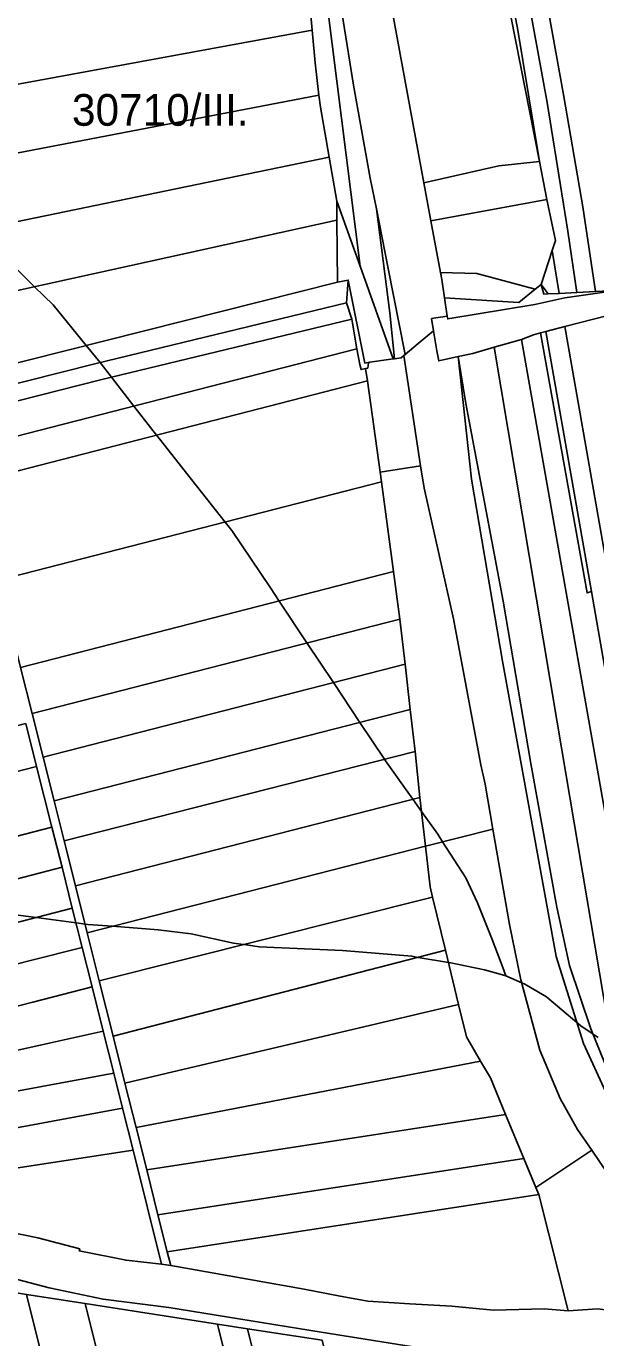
# Model space of a CAD drawing. Extents: x -521939 to -516426, y -1197857 to -1189551.
# Drawn here: x -519407 to -519138, y -1193004 to -1192384 of the extents above; entities that cross this region are included whole.
import ezdxf

# ---------------------------------------------------------------- set-up
doc = ezdxf.new("R2010")
doc.units = 0
for name, color, linetype in [('95560013', 7, 'Continuous'), ('95610013', 7, 'Continuous'), ('95640013', 7, 'Continuous'), ('95660013', 7, 'Continuous')]:
    doc.layers.add(name, color=color, linetype=linetype)

msp = doc.modelspace()

# ---------------------------------------------------------------- linework, layer by layer
at = {"layer": '95560013'}
for points in [[(-519150.85, -1192480.64), (-519160.66, -1192419.72), (-519176.01, -1192336.03), (-519167.69, -1192334.62), (-519152.76, -1192416.87), (-519143.8, -1192469.2), (-519137.86, -1192509.27), (-519146.55, -1192509.71)], [(-519167.69, -1192334.62), (-519141.44, -1192330.1), (-519126.28, -1192414.8), (-519111.71, -1192504.77), (-519127.99, -1192508.77), (-519137.86, -1192509.27), (-519143.8, -1192469.2), (-519152.76, -1192416.87)], [(-519181.95, -1192354.19), (-519185.2, -1192337.66), (-519183.95, -1192337.51), (-519174.78, -1192384.6), (-519164.38, -1192447.68), (-519177.88, -1192378.92)], [(-519272, -1192385.55), (-519458.66, -1192419.73), (-519462.82, -1192383.56), (-519313.5, -1192363.06), (-519274.55, -1192357.98)], [(-519458.66, -1192419.73), (-519272, -1192385.55), (-519270.57, -1192401.05), (-519268.72, -1192416.34), (-519454.95, -1192452)], [(-519263.91, -1192445.66), (-519451.24, -1192484.3), (-519454.95, -1192452), (-519268.72, -1192416.34), (-519268.03, -1192422.01)], [(-519451.24, -1192484.3), (-519263.91, -1192445.66), (-519260.27, -1192466.51), (-519260.21, -1192475.38), (-519447.51, -1192516.68)], [(-519447.51, -1192516.68), (-519260.21, -1192475.38), (-519260.01, -1192504.83), (-519443.57, -1192550.97)], [(-519155.04, -1192510.13), (-519160.18, -1192510.39), (-519163.47, -1192505.92), (-519158.26, -1192489.84)], [(-519160.18, -1192510.39), (-519162.22, -1192510.49), (-519163.47, -1192505.92)], [(-519088.66, -1192887.23), (-519120.84, -1192704.71), (-519152.38, -1192525.82), (-519125.24, -1192518.78), (-519090.51, -1192715.59), (-519062.6, -1192873.75), (-519043.79, -1192980.35), (-519042.16, -1192989.58), (-519044.97, -1192989.14), (-519046.88, -1192988.85), (-519064.74, -1192989.25), (-519070.65, -1192989.38), (-519073.29, -1192974.42), (-519075.37, -1192962.6)], [(-519440.02, -1192568.15), (-519372.23, -1192551.03), (-519253.11, -1192522.25), (-519250.78, -1192536.34), (-519435.96, -1192583.85)], [(-519088.66, -1192887.23), (-519075.37, -1192962.6), (-519073.29, -1192974.42), (-519070.65, -1192989.38), (-519080.25, -1192977.67), (-519081.47, -1192970.65), (-519082.2, -1192968.42), (-519086.7, -1192954.76), (-519086.92, -1192953.51), (-519088.52, -1192944.47), (-519108.84, -1192827.93), (-519139.66, -1192651.17), (-519161.28, -1192528.12), (-519152.38, -1192525.82), (-519120.84, -1192704.71)], [(-519110.71, -1192920.84), (-519118.53, -1192903.45), (-519125.99, -1192890.54), (-519155.9, -1192713.06), (-519185.81, -1192535.58), (-519172.77, -1192531.87), (-519141.46, -1192709.69), (-519110.4, -1192886.09), (-519102.51, -1192930.9)], [(-519088.52, -1192944.47), (-519102.51, -1192930.9), (-519110.4, -1192886.09), (-519141.46, -1192709.69), (-519172.77, -1192531.87), (-519167.2, -1192529.66), (-519163.86, -1192528.76), (-519141.74, -1192651.86), (-519139.66, -1192651.17), (-519108.84, -1192827.93)], [(-519161.28, -1192528.12), (-519139.66, -1192651.17), (-519141.74, -1192651.86), (-519163.86, -1192528.76)], [(-519245.81, -1192551.56), (-519432.1, -1192599.37), (-519435.96, -1192583.85), (-519250.78, -1192536.34), (-519249.45, -1192543.81), (-519248.82, -1192546.17), (-519246.64, -1192545.7)], [(-519139.93, -1192858.16), (-519150.09, -1192828.15), (-519156.12, -1192800.61), (-519168.45, -1192732.58), (-519181.5, -1192655.84), (-519199.13, -1192562.25), (-519202.8, -1192540.04), (-519195.88, -1192538.48), (-519185.81, -1192535.58), (-519155.9, -1192713.06), (-519125.99, -1192890.54), (-519130.88, -1192880.77)], [(-519432.1, -1192599.37), (-519245.81, -1192551.56), (-519239.7, -1192594.73), (-519239.08, -1192599.36), (-519420.42, -1192645.86), (-519428.49, -1192613.78)], [(-519233.4, -1192641.79), (-519410.05, -1192687.11), (-519420.42, -1192645.86), (-519239.08, -1192599.36)], [(-519410.05, -1192687.11), (-519233.4, -1192641.79), (-519230.4, -1192664.21), (-519404.56, -1192708.94)], [(-519227.87, -1192685.59), (-519399.38, -1192729.56), (-519404.56, -1192708.94), (-519230.4, -1192664.21)], [(-519225.48, -1192707.05), (-519394.18, -1192750.24), (-519399.38, -1192729.56), (-519227.87, -1192685.59)], [(-519394.18, -1192750.24), (-519225.48, -1192707.05), (-519223.15, -1192726.84), (-519389.4, -1192769.25)], [(-519407.47, -1192713.71), (-519402.4, -1192733.96), (-519417.77, -1192737.92), (-519596.97, -1192784.09), (-519600.82, -1192763.32)], [(-519389.4, -1192769.25), (-519223.15, -1192726.84), (-519220.92, -1192748.67), (-519384.05, -1192790.53)], [(-519596.97, -1192784.09), (-519417.77, -1192737.92), (-519402.4, -1192733.96), (-519395.16, -1192762.71), (-519416.57, -1192768.19), (-519591.64, -1192813)], [(-519220.92, -1192748.67), (-519218.26, -1192771.67), (-519378.47, -1192812.71), (-519384.05, -1192790.53)], [(-519591.64, -1192813), (-519416.57, -1192768.19), (-519395.16, -1192762.71), (-519390.4, -1192781.7), (-519415.79, -1192788.23), (-519587.96, -1192832.51)], [(-519214.93, -1192795.79), (-519372.76, -1192835.42), (-519378.47, -1192812.71), (-519218.26, -1192771.67), (-519216.11, -1192790.93)], [(-519587.96, -1192832.51), (-519415.79, -1192788.23), (-519390.4, -1192781.7), (-519385.51, -1192801.11), (-519409.97, -1192807.4), (-519584.34, -1192852.24)], [(-519208.82, -1192820.97), (-519366.17, -1192861.68), (-519372.76, -1192835.42), (-519214.93, -1192795.79)], [(-519385.51, -1192801.11), (-519380.86, -1192819.59), (-519406.01, -1192826.04), (-519580.89, -1192870.89), (-519584.34, -1192852.24), (-519409.97, -1192807.4)], [(-519380.86, -1192819.59), (-519376.15, -1192838.32), (-519404.18, -1192845.51), (-519577.35, -1192889.93), (-519580.89, -1192870.89), (-519406.01, -1192826.04)], [(-519366.17, -1192861.68), (-519208.82, -1192820.97), (-519202.59, -1192846.65), (-519360.59, -1192883.89)], [(-519575.19, -1192901.81), (-519577.35, -1192889.93), (-519404.18, -1192845.51), (-519376.15, -1192838.32), (-519370.94, -1192859.31), (-519396.4, -1192864.98), (-519569.95, -1192903.63)], [(-519202.59, -1192846.65), (-519198.9, -1192861.88), (-519192.19, -1192873.4), (-519355.31, -1192904.85), (-519360.59, -1192883.89)], [(-519365.89, -1192879.09), (-519544.98, -1192912.28), (-519569.95, -1192903.63), (-519396.4, -1192864.98), (-519370.94, -1192859.31)], [(-519192.19, -1192873.4), (-519187.56, -1192881.34), (-519180.36, -1192898.74), (-519350.3, -1192924.81), (-519355.31, -1192904.85)], [(-519509.74, -1192923.15), (-519544.98, -1192912.28), (-519365.89, -1192879.09), (-519361.74, -1192895.7)], [(-519475.01, -1192933.77), (-519509.74, -1192923.15), (-519361.74, -1192895.7), (-519356.73, -1192915.59)], [(-519171.73, -1192919.56), (-519344.95, -1192946.14), (-519350.3, -1192924.81), (-519180.36, -1192898.74)], [(-519440.39, -1192947.55), (-519459.24, -1192941.4), (-519475.01, -1192933.77), (-519356.73, -1192915.59), (-519343.21, -1192969.49), (-519360.04, -1192967.68), (-519382.21, -1192963.28), (-519382, -1192962.28), (-519401.78, -1192957), (-519421.33, -1192953.08)], [(-519166.03, -1192933.3), (-519164.66, -1192936.59), (-519340.53, -1192963.62), (-519344.95, -1192946.14), (-519171.73, -1192919.56)], [(-519340.53, -1192963.62), (-519164.66, -1192936.59), (-519150.69, -1192991.58), (-519162.1, -1192990.71), (-519186.01, -1192991.26), (-519205.81, -1192989.39), (-519225.72, -1192988.29), (-519245.61, -1192987.01), (-519258.65, -1192984.65), (-519275.79, -1192981.35), (-519338.88, -1192970.21)], [(-519391.66, -1193148.43), (-519433.72, -1192979.51), (-519407.22, -1192983.93), (-519367.63, -1193143.15)], [(-519407.22, -1192983.93), (-519379.4, -1192988.21), (-519342.22, -1193137.6), (-519367.63, -1193143.15)], [(-519342.22, -1193137.6), (-519379.4, -1192988.21), (-519316.79, -1192997.86), (-519285.18, -1193125.04)], [(-519316.79, -1192997.86), (-519302.57, -1193000.06), (-519272.23, -1193122.17), (-519285.18, -1193125.04)], [(-519302.57, -1193000.06), (-519267.23, -1193005.51), (-519239.97, -1193115.13), (-519272.23, -1193122.17)]]:
    msp.add_lwpolyline(points, close=True, dxfattribs=at)
for points in [[(-519183.95, -1192337.51), (-519174.78, -1192384.6)], [(-519146.55, -1192509.71), (-519150.85, -1192480.64), (-519160.66, -1192419.72), (-519176.01, -1192336.03)], [(-519174.78, -1192384.6), (-519164.38, -1192447.68)], [(-519164.38, -1192447.68), (-519160.77, -1192465.6)], [(-519160.77, -1192465.6), (-519156.7, -1192485.01), (-519158.26, -1192489.84)], [(-519158.26, -1192489.84), (-519155.04, -1192510.13)], [(-519155.04, -1192510.13), (-519146.55, -1192509.71)]]:
    msp.add_lwpolyline(points, dxfattribs=at)
at = {"layer": '95610013'}
for points in [[(-519245.81, -1192551.56), (-519246.64, -1192545.7), (-519245.6, -1192545.49), (-519245.21, -1192542.95), (-519244.62, -1192542.72), (-519233.52, -1192541.1), (-519233.01, -1192541.03), (-519229.85, -1192540.57), (-519228.6, -1192539.54), (-519220.59, -1192591.78), (-519239.7, -1192594.73)], [(-519220.59, -1192591.78), (-519218.96, -1192602.21), (-519205.04, -1192664.2), (-519192.03, -1192733.27), (-519190.11, -1192742.39), (-519186.41, -1192763.61), (-519218.26, -1192771.67), (-519220.92, -1192748.67), (-519223.15, -1192726.84), (-519225.48, -1192707.05), (-519227.87, -1192685.59), (-519230.4, -1192664.21), (-519233.4, -1192641.79), (-519239.08, -1192599.36), (-519239.7, -1192594.73)], [(-519139.52, -1192915.5), (-519166.03, -1192933.3), (-519171.73, -1192919.56), (-519180.36, -1192898.74), (-519187.56, -1192881.34), (-519192.19, -1192873.4), (-519198.9, -1192861.88), (-519202.59, -1192846.65), (-519208.82, -1192820.97), (-519214.93, -1192795.79), (-519216.11, -1192790.93), (-519218.26, -1192771.67), (-519186.41, -1192763.61), (-519178.57, -1192808.82), (-519173.07, -1192834.93), (-519164.09, -1192868.23), (-519154.59, -1192891.1), (-519146.39, -1192905.76)], [(-519116.45, -1192992.35), (-519124.43, -1192992.31), (-519136.83, -1192990.7), (-519150.69, -1192991.58), (-519164.66, -1192936.59), (-519166.03, -1192933.3), (-519139.52, -1192915.5), (-519128.05, -1192932.59), (-519120.04, -1192940.87), (-519115.42, -1192946.77), (-519110.36, -1192955.97), (-519106.04, -1192967.67), (-519105.28, -1192976), (-519105.89, -1192981.11), (-519107.69, -1192985.77), (-519111.6, -1192989.77)]]:
    msp.add_lwpolyline(points, close=True, dxfattribs=at)
at = {"layer": '95640013'}
for points in [[(-519233.52, -1192541.1), (-519249.17, -1192497.21), (-519266.9, -1192356.98), (-519274.55, -1192357.98), (-519281.07, -1192288.24), (-519275.69, -1192287.54), (-519283.6, -1192224.93), (-519278.77, -1192224.32), (-519272.98, -1192277.23), (-519271.55, -1192290.31), (-519258.95, -1192369.88), (-519252.35, -1192411.52), (-519244.42, -1192455.6), (-519241.55, -1192470.11), (-519235.19, -1192519.39), (-519233.01, -1192541.03)], [(-519239.61, -1192346.18), (-519240.39, -1192343.49), (-519225.59, -1192341.91), (-519219.72, -1192341.38), (-519201.39, -1192339.64), (-519194.23, -1192338.74), (-519185.2, -1192337.66), (-519181.95, -1192354.19), (-519177.88, -1192378.92), (-519164.38, -1192447.68), (-519183.62, -1192449.76), (-519219.07, -1192457.81)], [(-519260.27, -1192466.51), (-519263.91, -1192445.66), (-519268.03, -1192422.01), (-519268.72, -1192416.34), (-519270.57, -1192401.05), (-519272, -1192385.55), (-519274.55, -1192357.98), (-519266.9, -1192356.98), (-519249.17, -1192497.21)], [(-519244.62, -1192542.72), (-519247.01, -1192543.07), (-519254.84, -1192503.78), (-519260.01, -1192504.83), (-519260.21, -1192475.38), (-519260.27, -1192466.51), (-519249.17, -1192497.21), (-519233.52, -1192541.1)], [(-519233.01, -1192541.03), (-519235.19, -1192519.39), (-519241.55, -1192470.11), (-519236.13, -1192497.59), (-519227.98, -1192539.02), (-519228.6, -1192539.54), (-519229.85, -1192540.57)], [(-519210.61, -1192503.54), (-519211.21, -1192500.28), (-519194.04, -1192500.72), (-519166.28, -1192508.14), (-519174.16, -1192514.35), (-519209.28, -1192512.28)], [(-519444.23, -1192551.14), (-519443.57, -1192550.97), (-519260.01, -1192504.83), (-519254.84, -1192503.78), (-519255.72, -1192514.6), (-519374.15, -1192543.27), (-519441.93, -1192560.28)], [(-519246.64, -1192545.7), (-519248.82, -1192546.17), (-519249.45, -1192543.81), (-519250.78, -1192536.34), (-519253.11, -1192522.25), (-519255.72, -1192514.6), (-519254.84, -1192503.78), (-519247.01, -1192543.07), (-519244.62, -1192542.72), (-519245.21, -1192542.95), (-519245.6, -1192545.49)], [(-519207.97, -1192520.87), (-519209.28, -1192512.28), (-519174.16, -1192514.35), (-519166.28, -1192508.14), (-519163.47, -1192505.92), (-519162.22, -1192510.49), (-519160.18, -1192510.39), (-519155.04, -1192510.13), (-519146.55, -1192509.71), (-519137.86, -1192509.27), (-519127.99, -1192508.77), (-519152.33, -1192512.23), (-519166.59, -1192515.29), (-519207.76, -1192522.22)], [(-519441.93, -1192560.28), (-519374.15, -1192543.27), (-519255.72, -1192514.6), (-519253.11, -1192522.25), (-519372.23, -1192551.03), (-519440.02, -1192568.15)], [(-519202.8, -1192540.04), (-519199.13, -1192562.25), (-519181.5, -1192655.84), (-519168.45, -1192732.58), (-519156.12, -1192800.61), (-519150.09, -1192828.15), (-519139.93, -1192858.16), (-519130.88, -1192880.77), (-519125.99, -1192890.54), (-519118.53, -1192903.45), (-519110.71, -1192920.84), (-519128.56, -1192897.44), (-519143.51, -1192865.04), (-519156.37, -1192823.91), (-519181.88, -1192684.13), (-519196.54, -1192598)]]:
    msp.add_lwpolyline(points, close=True, dxfattribs=at)
for points in [[(-519219.07, -1192457.81), (-519239.61, -1192346.18)], [(-519258.95, -1192369.88), (-519252.35, -1192411.52), (-519244.42, -1192455.6), (-519241.55, -1192470.11)], [(-519183.62, -1192449.76), (-519219.07, -1192457.81)], [(-519164.38, -1192447.68), (-519183.62, -1192449.76)], [(-519160.77, -1192465.6), (-519164.38, -1192447.68)], [(-519219.07, -1192457.81), (-519217.2, -1192467.98)], [(-519217.2, -1192467.98), (-519219.07, -1192457.81)], [(-519215.75, -1192475.83), (-519160.77, -1192465.6)], [(-519160.77, -1192465.6), (-519215.75, -1192475.83)], [(-519158.26, -1192489.84), (-519156.7, -1192485.01), (-519160.77, -1192465.6)], [(-519241.55, -1192470.11), (-519236.13, -1192497.59), (-519227.98, -1192539.02)], [(-519217.2, -1192467.98), (-519215.75, -1192475.83)], [(-519215.75, -1192475.83), (-519217.2, -1192467.98)], [(-519215.75, -1192475.83), (-519211.21, -1192500.28)], [(-519211.21, -1192500.28), (-519215.75, -1192475.83)], [(-519163.47, -1192505.92), (-519158.26, -1192489.84)], [(-519211.21, -1192500.28), (-519194.04, -1192500.72)], [(-519210.61, -1192503.54), (-519211.21, -1192500.28)], [(-519194.04, -1192500.72), (-519166.28, -1192508.14)], [(-519125.24, -1192518.78), (-519152.38, -1192525.82), (-519161.28, -1192528.12), (-519163.86, -1192528.76), (-519167.2, -1192529.66), (-519172.77, -1192531.87), (-519185.81, -1192535.58), (-519195.88, -1192538.48), (-519202.8, -1192540.04), (-519212, -1192542.1), (-519212.87, -1192537.23), (-519214.44, -1192527.77), (-519215.38, -1192522.01), (-519207.97, -1192520.87), (-519207.76, -1192522.22), (-519166.59, -1192515.29), (-519152.33, -1192512.23), (-519127.99, -1192508.77)], [(-519209.28, -1192512.28), (-519210.61, -1192503.54)], [(-519166.28, -1192508.14), (-519163.47, -1192505.92)], [(-519207.97, -1192520.87), (-519209.28, -1192512.28)], [(-519214.44, -1192527.77), (-519215.38, -1192522.01), (-519207.97, -1192520.87)], [(-519128.05, -1192932.59), (-519139.52, -1192915.5), (-519146.39, -1192905.76), (-519154.59, -1192891.1), (-519164.09, -1192868.23), (-519173.07, -1192834.93), (-519178.57, -1192808.82), (-519186.41, -1192763.61), (-519190.11, -1192742.39), (-519192.03, -1192733.27), (-519205.04, -1192664.2), (-519218.96, -1192602.21), (-519220.59, -1192591.78), (-519228.6, -1192539.54), (-519227.98, -1192539.02), (-519221.7, -1192533.8), (-519214.44, -1192527.77), (-519212.87, -1192537.23), (-519212, -1192542.1), (-519202.8, -1192540.04), (-519196.54, -1192598), (-519181.88, -1192684.13), (-519156.37, -1192823.91), (-519143.51, -1192865.04), (-519128.56, -1192897.44)], [(-519227.98, -1192539.02), (-519221.7, -1192533.8)], [(-519221.7, -1192533.8), (-519214.44, -1192527.77)], [(-519410.05, -1192687.11), (-519404.56, -1192708.94), (-519399.38, -1192729.56), (-519394.18, -1192750.24), (-519389.4, -1192769.25), (-519384.05, -1192790.53), (-519378.47, -1192812.71), (-519372.76, -1192835.42), (-519366.17, -1192861.68), (-519360.59, -1192883.89), (-519355.31, -1192904.85), (-519350.3, -1192924.81), (-519344.95, -1192946.14), (-519340.53, -1192963.62), (-519338.88, -1192970.21), (-519343.21, -1192969.49), (-519356.73, -1192915.59), (-519361.74, -1192895.7), (-519365.89, -1192879.09), (-519370.94, -1192859.31), (-519376.15, -1192838.32), (-519380.86, -1192819.59), (-519385.51, -1192801.11), (-519390.4, -1192781.7), (-519395.16, -1192762.71), (-519402.4, -1192733.96), (-519407.47, -1192713.71)], [(-519267.23, -1193005.51), (-519302.57, -1193000.06), (-519316.79, -1192997.86), (-519379.4, -1192988.21), (-519407.22, -1192983.93), (-519433.72, -1192979.51), (-519452.37, -1192975.76), (-519474.87, -1192970.68), (-519498.2, -1192964.55), (-519518.93, -1192958.37), (-519542.07, -1192950.61), (-519549.76, -1192947.78), (-519555.74, -1192947.57), (-519567.2, -1192943.06), (-519574.51, -1192940.18), (-519579.08, -1192936.23), (-519653.99, -1192902.46), (-519717.76, -1192873.41), (-519752.94, -1192857.37), (-519788.21, -1192841.3)], [(-519421.33, -1192953.08), (-519401.78, -1192957), (-519382, -1192962.28), (-519382.21, -1192963.28), (-519360.04, -1192967.68), (-519343.21, -1192969.49), (-519338.88, -1192970.21), (-519275.79, -1192981.35), (-519258.65, -1192984.65), (-519245.61, -1192987.01), (-519225.72, -1192988.29), (-519205.81, -1192989.39), (-519186.01, -1192991.26), (-519162.1, -1192990.71), (-519150.69, -1192991.58), (-519136.83, -1192990.7)], [(-519425.99, -1192972.98), (-519396.52, -1192980.8), (-519370.98, -1192986.14), (-519339.75, -1192990.06), (-519267.67, -1193001.68), (-519210.29, -1193010.83)], [(-519210.29, -1193010.83), (-519267.67, -1193001.68), (-519339.75, -1192990.06), (-519370.98, -1192986.14), (-519396.52, -1192980.8), (-519425.99, -1192972.98)]]:
    msp.add_lwpolyline(points, dxfattribs=at)
at = {"layer": '95660013'}
for points in [[(-519421.55, -1192489.06), (-519404.63, -1192505.75), (-519403.4, -1192506.95), (-519394.66, -1192515.48), (-519378.99, -1192534.74), (-519372.4, -1192542.85), (-519367, -1192549.77), (-519356.35, -1192563.43), (-519345.63, -1192577.18), (-519343.66, -1192579.7), (-519335.57, -1192589.96), (-519313.18, -1192618.36), (-519310.04, -1192622.35), (-519291.73, -1192649.48), (-519287.59, -1192655.69), (-519274.4, -1192675.51), (-519261.89, -1192694.31), (-519249.34, -1192713.16), (-519237.75, -1192730.56), (-519237.25, -1192731.31), (-519224.26, -1192749.53), (-519220.16, -1192755.28), (-519212.45, -1192766.08), (-519210.18, -1192769.63), (-519199.23, -1192786.72), (-519193.67, -1192798.54), (-519186.71, -1192815.92), (-519181.74, -1192829.08), (-519180.22, -1192833.08), (-519181.8, -1192832.65), (-519190.42, -1192830.3), (-519207.12, -1192826.82), (-519207.41, -1192826.77), (-519221.76, -1192824.32), (-519224.73, -1192823.81), (-519257.65, -1192821.02), (-519297.06, -1192819.4), (-519304.11, -1192818.32), (-519304.45, -1192818.27), (-519309.12, -1192817.55), (-519329.29, -1192813.14), (-519344.82, -1192811.29), (-519366.47, -1192809.64), (-519378.2, -1192808.74), (-519379.51, -1192808.57), (-519383.77, -1192808.01), (-519402.69, -1192805.53), (-519455.92, -1192798.55)], [(-519136.5, -1192862.27), (-519138.94, -1192860.63), (-519144.76, -1192856.73), (-519146.59, -1192855.19), (-519160.77, -1192843.23), (-519160.98, -1192843.05), (-519169.31, -1192838.13), (-519170.17, -1192837.62), (-519171.18, -1192837.02), (-519172.68, -1192836.36), (-519180.22, -1192833.08), (-519181.74, -1192829.08), (-519186.71, -1192815.92), (-519193.67, -1192798.54), (-519199.23, -1192786.72), (-519210.18, -1192769.63), (-519212.45, -1192766.08), (-519220.16, -1192755.28), (-519224.26, -1192749.53), (-519237.25, -1192731.31), (-519237.75, -1192730.56), (-519249.34, -1192713.16), (-519261.89, -1192694.31), (-519274.4, -1192675.51), (-519287.59, -1192655.69), (-519291.73, -1192649.48), (-519310.04, -1192622.35), (-519313.18, -1192618.36), (-519335.57, -1192589.96), (-519343.66, -1192579.7), (-519345.63, -1192577.18), (-519356.35, -1192563.43), (-519367, -1192549.77), (-519372.4, -1192542.85), (-519378.99, -1192534.74), (-519394.66, -1192515.48), (-519403.4, -1192506.95), (-519404.63, -1192505.75), (-519421.55, -1192489.06)], [(-519455.92, -1192798.55), (-519402.69, -1192805.53), (-519383.77, -1192808.01), (-519379.51, -1192808.57), (-519378.2, -1192808.74), (-519366.47, -1192809.64), (-519344.82, -1192811.29), (-519329.29, -1192813.14), (-519309.12, -1192817.55), (-519304.45, -1192818.27), (-519304.11, -1192818.32), (-519297.06, -1192819.4), (-519257.65, -1192821.02), (-519224.73, -1192823.81), (-519221.76, -1192824.32), (-519207.41, -1192826.77), (-519207.12, -1192826.82), (-519190.42, -1192830.3), (-519181.8, -1192832.65), (-519180.22, -1192833.08), (-519172.68, -1192836.36), (-519171.18, -1192837.02), (-519170.17, -1192837.62), (-519169.31, -1192838.13), (-519160.98, -1192843.05), (-519160.77, -1192843.23), (-519146.59, -1192855.19), (-519144.76, -1192856.73), (-519138.94, -1192860.63), (-519136.5, -1192862.27)]]:
    msp.add_lwpolyline(points, dxfattribs=at)

# ---------------------------------------------------------------- texts
msp.add_text('30710/III.', height=15, rotation=360, dxfattribs=at).set_placement((-519385.69, -1192430.78))

doc.saveas('drawing.dxf')
